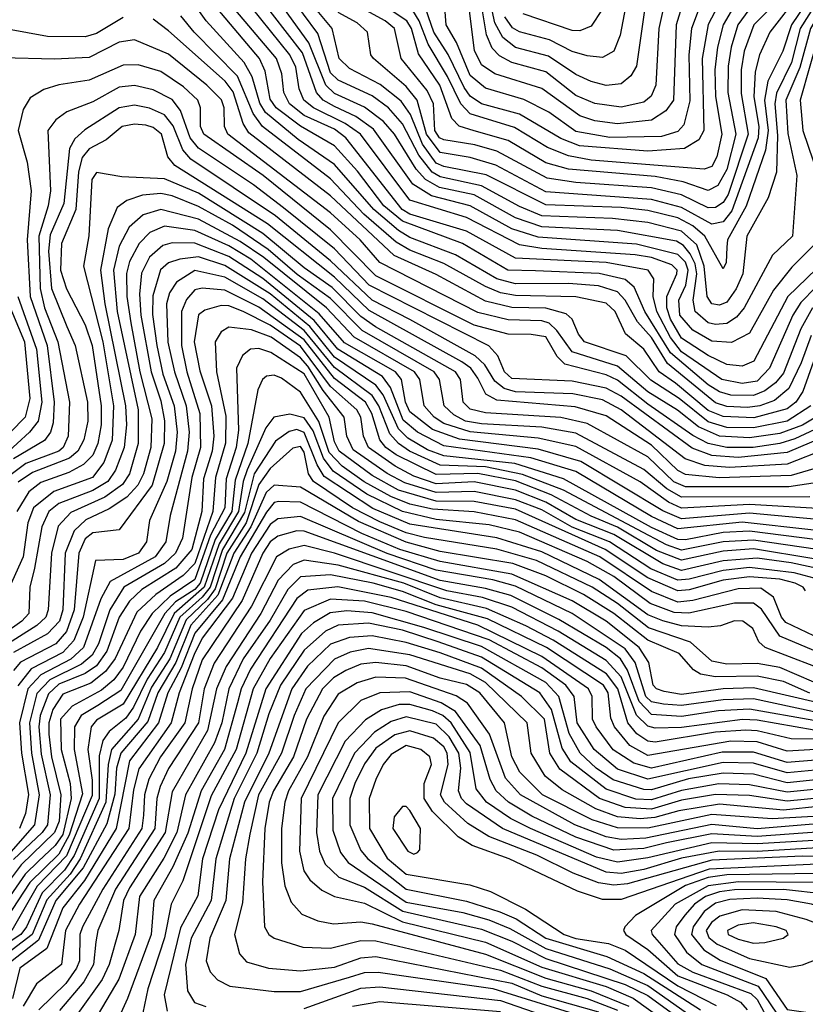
# Model space of a CAD drawing. Extents: x 501367 to 657802, y 482273 to 547541.
# Tile 352 of 656: x 604591 to 606673, y 512390 to 514998. Entities that reach past the tile are written whole.
import ezdxf

# ---------------------------------------------------------------- set-up
doc = ezdxf.new("R2010")
doc.units = 0

msp = doc.modelspace()

# ---------------------------------------------------------------- linework, layer by layer
at = {"layer": '0CON20XD'}
for points in [[(606251.4, 515055), (606225.2, 514875), (606210.7, 514849.3), (606185, 514828.4), (606145, 514824.2), (606105, 514834.2), (606065, 514852.8), (605991.8, 514901.8), (605904.9, 514924.9), (605871, 514951), (605850.1, 514990.1), (605819.7, 515129.7)], [(606385.4, 514325), (606381.2, 514351.2), (606368, 514378), (606350.1, 514400.1), (606331.5, 514411.5), (606175, 514439.7), (605975, 514449.1), (605905, 514473.7), (605795, 514533.8), (605703.8, 514553.8), (605666, 514575), (605642, 514602), (605584.5, 514695), (605555, 514728.4), (605505, 514766.7), (605425, 514803), (605402.3, 514825), (605357.2, 514937.2), (605258.6, 515075)], [(606558.9, 515075), (606493.9, 514985), (606476.3, 514925), (606468.4, 514875), (606467.7, 514805), (606488.2, 514695), (606465, 514600.9), (606440.9, 514559.1), (606415, 514545.7), (606348.8, 514568.8), (606275, 514582.5), (606045, 514602.5), (605985, 514619.4), (605885, 514678.4), (605795, 514703.4), (605755.9, 514715.9), (605736.1, 514736.1), (605704.4, 514825), (605647.4, 514907.4), (605629, 514975), (605617.2, 514995), (605478, 515088)], [(606507.2, 515075), (606455.3, 514985), (606439.7, 514925), (606432.7, 514865), (606434.4, 514795), (606451.1, 514695), (606438.3, 514635), (606425, 514609.4), (606405, 514602.1), (606105, 514626.2), (606045, 514637.2), (605989.9, 514659.9), (605902.2, 514712.2), (605785, 514749.1), (605760.1, 514775), (605725, 514847.7), (605673, 514933), (605649.8, 514995), (605632.9, 515022.9)], [(606466.9, 515083.1), (606414.9, 514985.1), (606399.2, 514895), (606403.7, 514705), (606390.4, 514679.6), (606352.9, 514657.1), (606255, 514650.2), (606074.2, 514664.2), (606025, 514683.1), (605915, 514747.9), (605815, 514775.7), (605785, 514795.9), (605768.9, 514818.9), (605726.4, 514906.4), (605688.6, 514965), (605659, 515049)], [(606688.1, 514161.9), (606661.3, 514088.7), (606628.9, 514021.1), (606590.7, 513989.3), (606551.8, 513975), (606519.3, 513970.7), (606465, 513973.2), (606435, 513983.5), (606307.1, 514087.1), (606265, 514155.8), (606227.7, 514197.7), (606195.5, 514255.5), (606175, 514277.1), (606125, 514292.7), (606045, 514299.7), (605905, 514298), (605855, 514311.8), (605745.4, 514375.4), (605625, 514421.6), (605595, 514439.3), (605529.2, 514495), (605425, 514614.4), (605328.8, 514681.2), (605242.7, 514752.7), (605227.2, 514777.2), (605206.8, 514846.8), (605186.3, 514885), (605084.9, 514995), (605050.1, 515045)], [(606692, 514235), (606661.2, 514178.8), (606615, 514061.7), (606593.7, 514036.3), (606565.2, 514015), (606535, 514002.8), (606475, 514003.3), (606445, 514012.5), (606415, 514031), (606315.8, 514115.8), (606247.8, 514225), (606219.6, 514289.6), (606195, 514310.3), (606126.1, 514326.1), (605957.4, 514332.6), (605884.4, 514334.4), (605764.8, 514405), (605605, 514464), (605556, 514505), (605486.6, 514596.6), (605425, 514664.4), (605335, 514715.8), (605270.5, 514765), (605255, 514787.4), (605241.4, 514861.4), (605226.5, 514895), (605092.3, 515055)], [(605322.7, 514872.7), (605306.9, 514905), (605178.8, 515065)], [(606699.3, 514405), (606637.1, 514342.9), (606588.5, 514281.5), (606525, 514168.1), (606477, 514143), (606425, 514146.5), (606375, 514175.4), (606339.8, 514215), (606337.7, 514255), (606356.2, 514295), (606362.2, 514335), (606355, 514355.7), (606335, 514376.5), (606225, 514403.5), (605965, 514422.3), (605895, 514444.4), (605785, 514505.2), (605681.8, 514531.8), (605632.8, 514562.8), (605528.2, 514708.2), (605481.6, 514741.6), (605425, 514767.9), (605395.4, 514785), (605377.5, 514805), (605340.6, 514910.6), (605221.1, 515065)], [(606715.4, 515065), (606659.2, 514975), (606635.8, 514885), (606596.6, 514803.4), (606591.9, 514775), (606598.9, 514691.1), (606596.1, 514593.9), (606573.9, 514526.1), (606517.4, 514425), (606506.7, 514325), (606489.6, 514285), (606465, 514249.5), (606445, 514242), (606425, 514245.6), (606412.2, 514265), (606404.5, 514345), (606385, 514402), (606345, 514437.9), (606255, 514460.6), (606161.9, 514471.9), (605975, 514478.7), (605915, 514503.5), (605815, 514558.2), (605705, 514581.9), (605684.2, 514594.2), (605649.1, 514639.1), (605605, 514722.1), (605568, 514765), (605525, 514796.7), (605435, 514837.9), (605415, 514857.5), (605381.2, 514961.2), (605304.7, 515065)], [(606690.1, 515065), (606635.9, 514985), (606613.1, 514915), (606573.2, 514835), (606564.9, 514785.1), (606574.3, 514705), (606567.5, 514652.5), (606515.6, 514504.4), (606466.7, 514415), (606464.8, 514395.2), (606463.2, 514355), (606455, 514337.8), (606406.7, 514425), (606375, 514452.4), (606335, 514472.9), (606255, 514492.3), (606185, 514500.8), (605985, 514507.7), (605827, 514587), (605715, 514608.9), (605695, 514617.8), (605658.7, 514668.7), (605626.9, 514746.9), (605602.2, 514782.2), (605546.1, 514826.1), (605465, 514868.7), (605437.4, 514895), (605419.1, 514975), (605352.5, 515055)], [(606655.6, 515065), (606578.7, 514965), (606551.2, 514905), (606539.5, 514860.5), (606535.9, 514794.1), (606549.2, 514715), (606547.4, 514685), (606478, 514492), (606455, 514462.9), (606425, 514456.4), (606345, 514500.7), (606265, 514521.5), (605985, 514542.4), (605852.9, 514612.9), (605785, 514632.9), (605705, 514646.4), (605669.3, 514695), (605644.3, 514785), (605615, 514820.8), (605528.4, 514895), (605521.9, 514905), (605512.5, 514965), (605485, 514989.9), (605435, 515017.3)], [(606615.6, 515065), (606536.3, 514985), (606510.6, 514915), (606502.8, 514865), (606502.3, 514802.3), (606521, 514695), (606467.9, 514535), (606455, 514514), (606435, 514500.6), (606415, 514499.5), (606345, 514534.4), (606265, 514552.6), (606065, 514567), (605988.8, 514578.8), (605855, 514650.1), (605796.7, 514666.7), (605715, 514679.5), (605703.8, 514685), (605691, 514705), (605687.2, 514775), (605670.6, 514810.6), (605601.9, 514895), (605583.9, 514975), (605559.8, 514995), (605450.7, 515055)], [(606394.2, 515035.7), (606371.1, 514975), (606364.2, 514905), (606366.9, 514783.1), (606350.6, 514719.4), (606335, 514701.7), (606291.2, 514688.8), (606155, 514685.9), (606065, 514702.2), (605992.9, 514752.9), (605927.2, 514787.2), (605825, 514817), (605785, 514850.7), (605748.2, 514938.2), (605721.5, 514985), (605716.2, 515055)], [(606349.3, 515045), (606330.7, 514985), (606323.5, 514785), (606303, 514757), (606265, 514732.1), (606175, 514722.7), (606115, 514730.1), (606075, 514743.3), (605975, 514816.1), (605850.3, 514855), (605815, 514878.8), (605796.5, 514916.5), (605777.7, 515065)], [(606301.9, 515055), (606284.7, 514975.3), (606276.2, 514825), (606264.4, 514795.6), (606245, 514779.7), (606185, 514766.2), (606115, 514775.9), (606065, 514797), (605985, 514859.9), (605895, 514884.7), (605862.2, 514902.2), (605843.2, 514923.2), (605828.1, 514958.1), (605810.4, 515065)], [(606202.1, 515065), (606182.4, 514957.6), (606165.2, 514914.8), (606135, 514898.4), (606095, 514902.2), (606055, 514914.3), (605994.6, 514944.6), (605915, 514966.3), (605896.6, 514976.6), (605876.2, 515006.2)], [(606733.5, 515055), (606686, 514975), (606658.4, 514871.6), (606621.4, 514785), (606626.4, 514696.4), (606650.1, 514585), (606638.4, 514425), (606585.4, 514374.6), (606510.9, 514235), (606490.2, 514209.8), (606465, 514192.9), (606435, 514190.3), (606415, 514195.3), (606381, 514225), (606375.5, 514255), (606385.4, 514325)], [(606700.1, 514289.9), (606660.9, 514249.1), (606640, 514215), (606577.8, 514075), (606545, 514040.8), (606505, 514034.4), (606451.5, 514045), (606345, 514118.6), (606315.9, 514155.9), (606278.9, 514225), (606269.9, 514265), (606271.6, 514311.6), (606256.3, 514335), (606145.1, 514355.1), (605905, 514366.2), (605775, 514438), (605625, 514483.1), (605604.7, 514495), (605454.9, 514684.9), (605425, 514707.9), (605345, 514744.7), (605305.6, 514775), (605290.7, 514805), (605286, 514855), (605271.5, 514895), (605154.4, 515034.4)], [(606134.4, 515025.6), (606105, 514981.2), (606075, 514968.8), (606055, 514969.3), (605925, 515013.6)], [(604865, 515003.8), (604795, 514961.8), (604765, 514952.4), (604665, 514953.7), (604505, 514982.8)], [(606687.5, 513975), (606625, 513934.8), (606535, 513916.8), (606465, 513917.4), (606415, 513932.9), (606338.4, 513995), (606263, 514043), (606197.6, 514107.6), (606087.4, 514145), (606071.9, 514165), (606054.8, 514205), (606038.9, 514218.9), (605985, 514233.7), (605895, 514236.1), (605825, 514252.8), (605695, 514323.1), (605583.6, 514373.6), (605415, 514531.8), (605198.3, 514698.3), (605182.9, 514722.9), (605156.7, 514806.8), (605135.5, 514835.5), (604985, 514968.5), (604945, 514999.8)], [(606713.3, 514145), (606666.4, 514013.6), (606647.8, 513985), (606625, 513967.1), (606536.6, 513943.4), (606455, 513946.5), (606415, 513963.2), (606328.6, 514035), (606285.8, 514065), (606245.1, 514125.1), (606196.1, 514166.1), (606168.7, 514225), (606145, 514247.2), (606065, 514263.8), (605905, 514267.7), (605865, 514274.9), (605825, 514291.1), (605715, 514352.6), (605625, 514387.2), (605589, 514409), (605503.2, 514483.2), (605415, 514576.5), (605234.1, 514715), (605209.4, 514749.4), (605168.2, 514848.2), (605053, 514965), (605018.5, 515008.5)], [(606710.3, 514965), (606658.6, 514785), (606666.4, 514705), (606706.8, 514585)], [(606705, 513947.9), (606665, 513924.4), (606605, 513902.2), (606525, 513890.4), (606445.6, 513894.4), (606389.6, 513919.6), (606333.7, 513963.7), (606255, 514012.7), (606175, 514080.6), (606055, 514118.2), (606014.7, 514174.7), (605993.9, 514193.9), (605975, 514200.7), (605885, 514203.1), (605805, 514222.1), (605545.5, 514355), (605493.2, 514415), (605415, 514486.7), (605142.7, 514695), (605133.4, 514715), (605132.7, 514765), (605126.2, 514786.2), (605087, 514825), (604985, 514906.9), (604895, 514945.2), (604855, 514938.7), (604775, 514897.7), (604683.3, 514893.3), (604545, 514896.8)], [(606711.1, 513918.9), (606645, 513887.9), (606605, 513875.1), (606534.9, 513865.1), (606465.1, 513865.1), (606415, 513875.4), (606375, 513896.4), (606255, 513979.2), (606175, 514043.5), (606145, 514057.4), (606035.6, 514085.6), (606015.6, 514105.6), (605985, 514158), (605945.9, 514164.1), (605885, 514164.9), (605795, 514189), (605535, 514319.5), (605415, 514441.3), (605236, 514585), (605079.2, 514695), (605070.6, 514715), (605070, 514765), (605063.2, 514785), (605025, 514820.7), (604965, 514860.6), (604905, 514878.3), (604865, 514877.7), (604775, 514838.3), (604695, 514825.9), (604655, 514813.3), (604619, 514791), (604600.4, 514760.4), (604586.7, 514705), (604610.5, 514620.5), (604621.8, 514545), (604610.8, 514415), (604618.5, 514265), (604663.5, 514135), (604682.4, 513985), (604680, 513930), (604672.7, 513905), (604656.5, 513883.5), (604575, 513834.4)], [(606727.5, 514362.5), (606626.3, 514265), (606536.5, 514093.5), (606505, 514080), (606465, 514084.3), (606415, 514108.4), (606345, 514154.7), (606315.1, 514205.1), (606305.7, 514235), (606306, 514265), (606332.4, 514325), (606332.9, 514335), (606318.9, 514348.9), (606265, 514367.8), (606222.2, 514375), (605975, 514391.7), (605915, 514401.9), (605775, 514474), (605625, 514519.7), (605493.9, 514695), (605453.6, 514723.6), (605369.4, 514765), (605344.4, 514785), (605331.5, 514815), (605322.7, 514872.7)], [(606718.4, 513891.6), (606625, 513851.4), (606495, 513838.1), (606425, 513843.3), (606373.2, 513863.2), (606185, 514001.1), (606145, 514022.3), (606055, 514040.1), (605895, 514047.8), (605875.4, 514065), (605857.7, 514107.7), (605834, 514134), (605635, 514234.5), (605517.3, 514295), (605425, 514391.2), (605290.1, 514500.1), (605210.8, 514560.8), (605065, 514657.6), (605042.5, 514685), (605017.4, 514757.4), (604995, 514786.6), (604945, 514812.4), (604895, 514824.3), (604855, 514819.2), (604785, 514780.5), (604715.7, 514754.3), (604687.1, 514732.9), (604665.7, 514705), (604672.8, 514545), (604666.6, 514505), (604641.5, 514425), (604645.8, 514285.8), (604657.2, 514235), (604692.1, 514145), (604723.4, 513985), (604719.9, 513895), (604706.6, 513865), (604695, 513855.1), (604607.7, 513822.3), (604558.2, 513785)], [(606728.3, 513861.7), (606625, 513820.3), (606471.7, 513811.7), (606406.8, 513816.8), (606354.5, 513834.5), (606184.6, 513965), (606135, 513991.2), (606056.6, 514006.6), (605905, 514012.1), (605875, 514020.8), (605850.1, 514040.1), (605823.8, 514083.8), (605798, 514108), (605625, 514204.1), (605524.9, 514254.9), (605415, 514359.7), (605268.6, 514478.6), (605045, 514628.9), (605023.7, 514653.7), (604997.4, 514717.4), (604975, 514746.5), (604935, 514764.2), (604895, 514771.5), (604855, 514765.1), (604763.9, 514706.1), (604737.1, 514682.9), (604723.2, 514656.8), (604708.4, 514511.6), (604671.7, 514428.3), (604667.7, 514385), (604675.7, 514285.7), (604715.7, 514185), (604738.3, 514135), (604770.5, 513985), (604771.6, 513935), (604761.5, 513885), (604745.4, 513855), (604723.4, 513836.6), (604625, 513798.9), (604587.1, 513772.9)], [(606695, 513808), (606635, 513791), (606444.6, 513784.5), (606355, 513793.4), (606335, 513804.2), (606265, 513870.9), (606145, 513948.6), (606062.6, 513972.6), (605855, 513989.8), (605826.4, 514006.4), (605805, 514048.8), (605786.7, 514075), (605762.2, 514092.2), (605517.4, 514227.4), (605425, 514315.7), (605247.8, 514457.8), (605001.9, 514611.9), (604983.3, 514635), (604966.5, 514695), (604945, 514712.6), (604925, 514718.5), (604895, 514721.1), (604862.9, 514715), (604820, 514680), (604775, 514656.2), (604757, 514633), (604746.9, 514595), (604740.2, 514495), (604701.8, 514405), (604699.1, 514335), (604715, 514285.3), (604765, 514189.8), (604783.5, 514135), (604807.2, 513975), (604807, 513925), (604798.5, 513875), (604785, 513844.9), (604760.1, 513819.9), (604721.4, 513798.6), (604647.5, 513772.5), (604615, 513747.2), (604583.9, 513695)], [(606705, 513772.5), (606629, 513761), (606355, 513760.7), (606324, 513774), (606255, 513839.9), (606095, 513928.3), (606025, 513944.1), (605825, 513956.5), (605785, 513966.6), (605766, 513985), (605758.9, 514045), (605746, 514065), (605534.1, 514184.1), (605495, 514211.8), (605418.7, 514288.7), (605345, 514340.4), (605235, 514432), (605065, 514538.4), (604975, 514576.7), (604861.7, 514581.7), (604795, 514593.1), (604782.3, 514575), (604774.6, 514425.4), (604760.2, 514345), (604811.4, 514145), (604839.3, 513975), (604835.7, 513884.3), (604814, 513825), (604784.1, 513785), (604682, 513748), (604627.9, 513705), (604613.1, 513665), (604599.9, 513575), (604564.3, 513495)], [(606685, 513734.4), (606345, 513733.5), (606305.6, 513755.6), (606245, 513806.5), (606065, 513902.8), (605975, 513918.8), (605815, 513927.2), (605772, 513935), (605741.6, 513951.6), (605715.4, 513975), (605703.2, 514045), (605689.7, 514065), (605498.6, 514175), (605415, 514259.6), (605326.6, 514323.4), (605249.5, 514389.5), (605155, 514453.5), (605065, 514503.4), (604995, 514531.4), (604965, 514537.7), (604916.9, 514533.1), (604875, 514519), (604849.6, 514500.4), (604825.8, 514444.2), (604805.4, 514335), (604816.7, 514245), (604871.4, 513975), (604874.1, 513925), (604867.6, 513865), (604845.2, 513804.8), (604824.4, 513775), (604785, 513750.5), (604695, 513716.6), (604668.7, 513695), (604649.7, 513655), (604630, 513545), (604617.9, 513495), (604615.1, 513424.9), (604596.8, 513405), (604497.9, 513335)], [(606705, 513703.2), (606525, 513714.1), (606344.4, 513704.4), (606310, 513720), (606235, 513773.4), (606065, 513867.7), (605965, 513889.7), (605785, 513905.9), (605715, 513928.8), (605689.3, 513945), (605663.1, 513975), (605651, 514045), (605637.2, 514065), (605476.9, 514156.9), (605404.4, 514234.4), (605237.9, 514367.9), (605175, 514410.4), (605065, 514469.9), (604965, 514495.5), (604918.6, 514481.4), (604881.2, 514448.8), (604855, 514398.2), (604839.7, 514335), (604849.6, 514225), (604905.1, 513964.9), (604904.7, 513875), (604881.8, 513795), (604863.3, 513766.7), (604816.7, 513733.3), (604727, 513693), (604693.3, 513656.7), (604675.5, 513585), (604666.4, 513435), (604660.1, 513415), (604636.8, 513393.2), (604544.9, 513335)], [(606705, 513673.8), (606525, 513690.6), (606345, 513675.8), (606295, 513696.8), (606077.9, 513827.8), (605965, 513860.1), (605756.8, 513886.8), (605685, 513912.3), (605625, 513959.4), (605613.5, 513985), (605603, 514045), (605587.1, 514065), (605451.7, 514141.7), (605385, 514218.7), (605203.6, 514363.6), (605145, 514399), (605055, 514440), (604975, 514450.8), (604935.6, 514434.4), (604907.6, 514405), (604882.3, 514357.7), (604874.4, 514325.6), (604874.9, 514264.9), (604885.5, 514195), (604909.6, 514065), (604940.9, 513940.9), (604938.4, 513865), (604919, 513795), (604904.5, 513765), (604875, 513733.1), (604827.8, 513702.2), (604766.7, 513673.3), (604735.8, 513644.2), (604712, 513585), (604705.8, 513435), (604696.7, 513405), (604665, 513370.7), (604575, 513321.8)], [(606695, 513646.1), (606505, 513666.9), (606335, 513649.1), (606265, 513682.2), (606065, 513801), (605945, 513837.6), (605715, 513869), (605644.9, 513905), (605607.3, 513937.3), (605573.7, 514023.7), (605552.8, 514052.8), (605433.9, 514125), (605371.3, 514201.3), (605235, 514312.6), (605145, 514371.2), (605055, 514405.9), (604995, 514406.8), (604970.2, 514399.8), (604935, 514369), (604913.6, 514326.4), (604908.7, 514271.3), (604912, 514215), (604939.1, 514065), (604965, 513988), (604974.9, 513935.1), (604974.2, 513875), (604942.5, 513765), (604855, 513647.1), (604785, 513638.3), (604765, 513622.7), (604747.8, 513585), (604735.1, 513435.1), (604715, 513377.2), (604686.6, 513345), (604593.5, 513296.5), (604575, 513273.9)], [(606705, 513620.5), (606525, 513643.3), (606455, 513639.7), (606355, 513620), (606335, 513621), (606265, 513652.9), (606032, 513782), (605902.8, 513822.8), (605715, 513842.3), (605671.6, 513858.4), (605619.7, 513889.7), (605594.5, 513914.5), (605554.1, 514004.1), (605535, 514030), (605425, 514104.4), (605360.1, 514185), (605255, 514271.9), (605135, 514347.4), (605065, 514370), (605015.8, 514364.2), (604985, 514354.3), (604964.6, 514335.4), (604943.6, 514266.4), (604943.2, 514216.8), (604954.5, 514135), (604970.6, 514059.4), (605000.6, 513975), (605008.5, 513905), (605004, 513855), (604981.3, 513775), (604935, 513671.1), (604927.1, 513615), (604906.1, 513585), (604865, 513568), (604792.1, 513565), (604759.6, 513415), (604735, 513353.7), (604705, 513321.8), (604621.5, 513278.5), (604586.5, 513233.5)], [(604518.8, 514345), (604603.7, 514145), (604617.7, 513995), (604605.5, 513945), (604448.3, 513785)], [(606705, 513594.3), (606535, 513619.5), (606455, 513615.2), (606345, 513592.4), (606305, 513606.6), (606227.9, 513647.9), (606031.8, 513751.8), (605923.7, 513793.7), (605825, 513814), (605705, 513817.8), (605623.6, 513855), (605594.9, 513875), (605571.4, 513901.4), (605542.9, 513975), (605525, 514002.7), (605425, 514076.8), (605345, 514174.6), (605235, 514258.9), (605135, 514316.1), (605055, 514333.5), (605006.9, 514303.1), (604988.1, 514275), (604979.7, 514245), (604984, 514144), (605001.1, 514065), (605032.1, 513975), (605040.5, 513905), (605035.9, 513855), (604989.9, 513685), (604978.2, 513615), (604950.3, 513575), (604830.5, 513509.5), (604806.2, 513463.8), (604759.9, 513335), (604726.3, 513303.7), (604647.3, 513262.7), (604612.5, 513225), (604590.9, 513135), (604595.7, 513055), (604614.8, 512945.2), (604606.5, 512895), (604590.4, 512855)], [(606695, 513569.5), (606535, 513595.9), (606455, 513590.1), (606345, 513565.9), (606278.1, 513591.9), (606175, 513653.7), (606105, 513682.6), (605999.1, 513739.1), (605905, 513776.1), (605805, 513795.5), (605695, 513793.4), (605588.5, 513845), (605561.2, 513865), (605545.5, 513885.5), (605524, 513955), (605507.7, 513985), (605425, 514047.8), (605345, 514150), (605225, 514236.7), (605135, 514281.9), (605075, 514286.9), (605055, 514282.2), (605032.8, 514257.2), (605020.1, 514225), (605019.6, 514135), (605033.8, 514065), (605068.8, 513955), (605070.1, 513865), (605047.5, 513785), (605022.1, 513625), (605004.3, 513585), (604975, 513557.2), (604867.4, 513495), (604830.2, 513435), (604799.5, 513345), (604782.8, 513315), (604755, 513290.7), (604670.7, 513249.3), (604636.9, 513213.1), (604616.7, 513135), (604622, 513055), (604643.1, 512945), (604630.7, 512865), (604454.8, 512665.2)], [(604586.5, 514265), (604635.9, 514125), (604649.6, 513985), (604639.8, 513935), (604617.5, 513905), (604485.8, 513785)], [(606745.2, 513535.2), (606635, 513559), (606545, 513571.6), (606455, 513564.7), (606345, 513539.3), (606295, 513556.7), (606165, 513634.3), (606065, 513673.7), (605985, 513720.2), (605905, 513751.4), (605795, 513774), (605695, 513768.8), (605635, 513788.8), (605585.7, 513815), (605515.6, 513865), (605501.8, 513895), (605495.1, 513945), (605484, 513965), (605415, 514026.4), (605335, 514133), (605255, 514188.5), (605182.9, 514225), (605145, 514239.8), (605125, 514240.8), (605081.4, 514228.6), (605065, 514215.9), (605053.1, 514145), (605068.1, 514068.1), (605099.1, 513975), (605105.9, 513895), (605100.9, 513855), (605078.3, 513781.7), (605073.5, 513695), (605046.9, 513595), (605004.6, 513545.4), (604915, 513489), (604882.5, 513457.5), (604855.1, 513414.9), (604821.9, 513325), (604795, 513286.6), (604765, 513265.8), (604695, 513237.9), (604667.7, 513212.3), (604645.7, 513155), (604641.8, 513125), (604647.8, 513052.2), (604671.5, 512945), (604664.8, 512865), (604651.1, 512845), (604575, 512772.9)], [(606709.2, 513515), (606642.9, 513532.9), (606525, 513547.1), (606455, 513538.8), (606365, 513515.6), (606335, 513513.6), (606263.3, 513543.3), (606154.1, 513615), (606055, 513653.9), (605975, 513699.8), (605905, 513726.4), (605795, 513747.8), (605695, 513746), (605611.2, 513771.2), (605565, 513795.9), (605475, 513858.9), (605458.3, 513895), (605451.1, 513945), (605395.4, 514015.4), (605355, 514080.1), (605335, 514102.6), (605257.3, 514157.3), (605205, 514176.5), (605145, 514183.8), (605125, 514171.1), (605109.4, 514145), (605112.7, 514065), (605137.4, 513947.4), (605136.4, 513876.4), (605109.5, 513785), (605102.7, 513695), (605055, 513557.5), (605024.5, 513525.5), (604952.2, 513475), (604901.7, 513428.3), (604844.3, 513305.7), (604818.7, 513271.3), (604779.3, 513240.7), (604705, 513211.4), (604679.2, 513170.8), (604667.9, 513135), (604668.4, 513105), (604675.6, 513045), (604699.9, 512945), (604695.5, 512874.5), (604683.5, 512845), (604595, 512759), (604515, 512652.9)], [(606673, 513485), (606667, 513495), (606645.7, 513505.7), (606605, 513515.6), (606525, 513522.3), (606455, 513512.9), (606365, 513487.3), (606335, 513485.1), (606255, 513519.4), (606142.8, 513595), (605905, 513701.1), (605795, 513721.5), (605695, 513723), (605595, 513751.9), (605525, 513790.2), (605437.9, 513855), (605425, 513880), (605410.7, 513945), (605345, 514059.7), (605256.3, 514116.3), (605225, 514127.5), (605202.5, 514125), (605181.6, 514108.4), (605165.9, 514075), (605171.1, 513911.1), (605164.6, 513865), (605138.1, 513781.9), (605134.5, 513705), (605097.1, 513632.9), (605055, 513515.5), (604989.5, 513470.6), (604942.2, 513425), (604911.5, 513378.5), (604865, 513282.9), (604840.9, 513249.1), (604807.8, 513222.2), (604730.1, 513179.9), (604699.2, 513145), (604700.7, 513065), (604724.7, 512974.7), (604727.9, 512935), (604705, 512839.7), (604685, 512810.3), (604641, 512769), (604605.8, 512734.2), (604531.5, 512628.5)], [(606695, 513366.1), (606621.3, 513401.3), (606610, 513415), (606588.4, 513468.4), (606555, 513491.7), (606495, 513490.5), (606375, 513459.2), (606335, 513455.2), (606265, 513483.1), (606128.5, 513575), (605905, 513673.3), (605795, 513694.6), (605685, 513701), (605625, 513714.4), (605574.7, 513734.7), (605503.7, 513773.7), (605445.4, 513815.4), (605411.3, 513851.3), (605384.1, 513934.1), (605335, 514011.2), (605285, 514048.8), (605265, 514056.6), (605245, 514054.1), (605234.1, 514045), (605222.4, 514017.6), (605195.7, 513875), (605161.9, 513778.1), (605152.8, 513695), (605109, 513621), (605069.5, 513505), (605055, 513488.9), (605004.2, 513455.8), (604976, 513425), (604859.2, 513220.8), (604798.4, 513181.6), (604754.4, 513155), (604736.2, 513125), (604735.1, 513065), (604757.5, 512947.5), (604722.5, 512837.5), (604695, 512787), (604618, 512712), (604541.4, 512595)], [(606695, 513327.3), (606605, 513364.9), (606556.8, 513436.8), (606535, 513452.2), (606485, 513452.6), (606363.7, 513426.3), (606325, 513427.5), (606261.7, 513451.7), (606165, 513522.6), (606095, 513562.5), (605915, 513640.1), (605835, 513659.9), (605695, 513674), (605605, 513695.3), (605510.8, 513740.8), (605421.8, 513801.8), (605396.3, 513836.3), (605368.9, 513908.9), (605345, 513943.2), (605306.5, 513953.5), (605264.9, 513945.1), (605243.4, 513916.6), (605194.1, 513805.9), (605183.5, 513775), (605171.1, 513695), (605120, 513610), (605079.8, 513495), (605000.3, 513425), (604956.2, 513335), (604865.6, 513184.4), (604795, 513142.2), (604780.5, 513125), (604771.5, 513065), (604783.3, 512983.3), (604782.8, 512942.8), (604715, 512782.7), (604637.8, 512702.2), (604570.5, 512585)], [(606695, 513285.3), (606566.2, 513335), (606549.7, 513349.7), (606533.8, 513385), (606507.1, 513405), (606485, 513405.3), (606447.6, 513392.4), (606415, 513389), (606345, 513392.5), (606295.3, 513405.3), (606255, 513421.5), (606126.8, 513515), (605975, 513588.7), (605855.4, 513625.4), (605625, 513662), (605527.1, 513702.9), (605398.1, 513788.1), (605379, 513819), (605344.9, 513904.9), (605325, 513912.2), (605305, 513907.3), (605268.5, 513881.5), (605212.2, 513795), (605187.2, 513692.8), (605128.6, 513595), (605095.7, 513495), (605075, 513468.4), (605015, 513415), (604975, 513321.7), (604929, 513251), (604893, 513177), (604872.1, 513147.9), (604828, 513112), (604811.8, 513088.2), (604802, 513048), (604801.8, 512935), (604735.7, 512784.3), (604709.5, 512745), (604650.9, 512685), (604608.8, 512595), (604594, 512575), (604495, 512509.9)], [(606695, 513243), (606605, 513281.6), (606545, 513292.6), (606465, 513291.1), (606425, 513299), (606368.9, 513348.9), (606256.8, 513386.8), (606175, 513451.3), (606107.6, 513495), (605960.4, 513565), (605855.5, 513595.5), (605664, 513626), (605615, 513639), (605545, 513668.1), (605473.2, 513705), (605369.3, 513775), (605356.5, 513795), (605345, 513852.5), (605335, 513867.8), (605315, 513862.6), (605255, 513808.9), (605225, 513766.7), (605191.4, 513665), (605139.9, 513585), (605109.3, 513490.7), (605088.3, 513461.7), (605031.9, 513408.1), (604988.8, 513305), (604940.5, 513229.5), (604905, 513145.1), (604834.6, 513065), (604825.6, 513025), (604819.1, 512925), (604751, 512775), (604725, 512734.8), (604663.2, 512666.8), (604623.8, 512575), (604532.3, 512505)], [(606685, 513214.1), (606615, 513244.7), (606545, 513258.8), (606435, 513257.6), (606394.7, 513264.7), (606376.1, 513276.1), (606338.8, 513318.8), (606255, 513354.5), (606165.1, 513425.1), (606085, 513475.4), (605985, 513525.2), (605897.4, 513557.4), (605705, 513589.3), (605615, 513613.6), (605488.5, 513668.5), (605335, 513759.3), (605265, 513765.4), (605244.6, 513745.3), (605203.5, 513655), (605158.8, 513585), (605116.5, 513473.5), (605045, 513394.5), (605004.7, 513295.3), (604957.5, 513215), (604930.9, 513139.1), (604859.5, 513055), (604847.8, 513015), (604843.3, 512946.7), (604822.1, 512867.9), (604759.2, 512750.8), (604687.2, 512665), (604640.8, 512559.2), (604558.6, 512495)], [(606715, 513186.7), (606535, 513227.7), (606455, 513225.5), (606345, 513210.2), (606298.4, 513218.4), (606278.5, 513225), (606269.2, 513235), (606258.2, 513295), (606232.1, 513335), (606145, 513405.1), (606055, 513458.9), (605895, 513529.6), (605705, 513562.9), (605598.5, 513595), (605497.3, 513637.3), (605375, 513699.4), (605335, 513720.1), (605277.9, 513722.1), (605265, 513718.7), (605245, 513693.9), (605175.3, 513575), (605128.7, 513461.3), (605055, 513372.8), (605019.3, 513280.7), (604983.4, 513215), (604959.3, 513135), (604881.7, 513035), (604846.9, 512855), (604762.8, 512717.2), (604705, 512645.4), (604662.9, 512537.2), (604591.6, 512485), (604571.8, 512405)], [(606695, 513164.9), (606535, 513199), (606455, 513196.3), (606345, 513181.1), (606296.7, 513185), (606265, 513191.1), (606249.9, 513205), (606221.7, 513295), (606195, 513331.4), (606055, 513425.3), (605905, 513497.6), (605845, 513513.9), (605695, 513540.1), (605565, 513584.1), (605335, 513682.1), (605275, 513676), (605255, 513661.2), (605205.1, 513585), (605154.7, 513465.3), (605075, 513359.8), (605053.3, 513316.7), (605013.8, 513215), (604992.6, 513135), (604906.4, 513013.6), (604892.5, 512957.5), (604880.3, 512855), (604750, 512655), (604712.5, 512585), (604702.3, 512495), (604635.7, 512444.3), (604600.2, 512385)], [(606695, 513141.7), (606525, 513171.6), (606442.8, 513167.2), (606345, 513152.4), (606265, 513157.6), (606232.2, 513192.2), (606201.5, 513275), (606182.6, 513305), (606144.8, 513334.8), (606019.3, 513409.3), (605892.5, 513472.5), (605825, 513491.1), (605705, 513512.1), (605345, 513643.2), (605325, 513643.9), (605275, 513630.2), (605255, 513614.6), (605234.9, 513585), (605180.4, 513459.6), (605075, 513302.6), (605048.2, 513225), (605029.1, 513135), (604964.3, 513045), (604933.6, 512986.4), (604921.7, 512945), (604919.3, 512890.7), (604914.9, 512855), (604811, 512695), (604757.5, 512595), (604750.9, 512575), (604749.2, 512505), (604741.8, 512485), (604713.7, 512445), (604641.7, 512375)], [(606696.2, 513116.2), (606545, 513142.8), (606506, 513144), (606345, 513123.3), (606275, 513121.2), (606255, 513126.2), (606225.7, 513155.6), (606185, 513257.5), (606145, 513300.7), (606017.9, 513377.9), (605895, 513441.7), (605817, 513467), (605722.8, 513485), (605425, 513585.1), (605345, 513605.3), (605305, 513595.8), (605271.6, 513575), (605205, 513444.5), (605106.4, 513293.6), (605079.8, 513225), (605064.7, 513135), (604985.7, 513014.3), (604962.9, 512967.1), (604954.4, 512935), (604948.9, 512855), (604844.6, 512695), (604798.1, 512585), (604792.7, 512555), (604786.9, 512495), (604761.2, 512448.8), (604696.4, 512373.6)], [(606775, 513092.4), (606635, 513092.9), (606545, 513114.2), (606515, 513115.6), (606435, 513110.6), (606275, 513084.5), (606255, 513086.5), (606226.5, 513106.5), (606202.6, 513135), (606176.1, 513225), (606146.2, 513265), (606004.6, 513354.6), (605932.6, 513392.6), (605827.9, 513437.9), (605705, 513466.8), (605609, 513505), (605435, 513553.2), (605345, 513566.1), (605315.6, 513554.4), (605276.3, 513513.7), (605229.8, 513425), (605137.9, 513285), (605112.4, 513225), (605088.3, 513115), (604995, 512952.6), (604976.8, 512845), (604881.8, 512698.2), (604865.9, 512665), (604854, 512585), (604827.8, 512495), (604809.9, 512455), (604744.8, 512365.2)], [(606805, 513070.8), (606625, 513060.3), (606545, 513085.2), (606475, 513086.7), (606255, 513048.4), (606207.9, 513075), (606167.2, 513125), (606157.4, 513147.4), (606150.5, 513215), (606137.9, 513235), (605987.1, 513335), (605830.8, 513410.8), (605695, 513447.6), (605605, 513483), (605527.6, 513505), (605415, 513527.7), (605335, 513522.1), (605301.4, 513488.6), (605255, 513407.6), (605183.5, 513305), (605145.6, 513225), (605127.1, 513135), (605107.3, 513082.7), (605030.6, 512945), (605007.3, 512845), (604972.9, 512777.1), (604908.9, 512675), (604897.5, 512575), (604854, 512456), (604764.8, 512305)], [(606785, 513043.2), (606625, 513030.4), (606535, 513058), (606452.6, 513057.4), (606265, 513015.5), (606218.3, 513028.3), (606164, 513064), (606118.5, 513125), (606109.2, 513145), (606108, 513205), (606098.5, 513225), (605975, 513311.5), (605805, 513394.2), (605575, 513467.3), (605434.2, 513495.8), (605355, 513486.4), (605325.6, 513464.4), (605202.8, 513277.2), (605177.8, 513225), (605168, 513188), (605134.1, 513065), (605071.7, 512955), (605036.9, 512843.1), (604996.5, 512753.5), (604946.2, 512665), (604939.1, 512575), (604876.8, 512405), (604844.9, 512335)], [(606810.3, 513020.3), (606625, 513002.8), (606535, 513028.6), (606455, 513030.1), (606255, 512986.2), (606175, 513012.9), (606113.2, 513065), (606068.6, 513135), (606060.1, 513205), (606038.4, 513235), (605975, 513280.7), (605835.3, 513355.3), (605615, 513430.7), (605505, 513457.4), (605415, 513462.8), (605345, 513432.6), (605255, 513305.4), (605209.9, 513225), (605165.1, 513065), (605098.4, 512941.6), (605023.6, 512716.4), (604992.6, 512655), (604975, 512565.3), (604930.6, 512430.6), (604917.3, 512367.3)], [(606835, 512998.1), (606625, 512976.6), (606535, 512999.3), (606455, 513002.1), (606363.2, 512986.8), (606265, 512958.2), (606245, 512958.3), (606163.9, 512983.9), (606118.2, 513015), (606076, 513055), (606047.2, 513107.2), (606020, 513205), (605985, 513241.8), (605815, 513337.4), (605661.7, 513388.3), (605525, 513427.1), (605458.2, 513431.8), (605413.4, 513426.6), (605369.4, 513400.6), (605337.8, 513372.2), (605242.9, 513225), (605190.5, 513055), (605117.8, 512905), (605075.4, 512775), (605063.1, 512676.9), (605017.5, 512592.6), (604974.1, 512415), (604981.5, 512371.5)], [(606855.1, 512974.9), (606625, 512951.4), (606525, 512971.5), (606443.5, 512973.5), (606345, 512956.2), (606265, 512931.3), (606223.5, 512933.5), (606145, 512959.5), (606051.8, 513031.8), (606028.6, 513068.6), (606000.5, 513170.5), (605968.9, 513215), (605815, 513309.1), (605699.9, 513349.9), (605605, 513380.5), (605515, 513399), (605435, 513394.3), (605401.4, 513378.6), (605345, 513328.3), (605282.5, 513235), (605251.2, 513158.8), (605219.6, 513055), (605159.6, 512935), (605110.4, 512775), (605098.7, 512665), (605045.1, 512565.1), (605030.6, 512495), (605035.4, 512425), (605054.7, 512394.7), (605084.1, 512384.1)], [(606885, 512953.1), (606625, 512927.5), (606525, 512942.4), (606435, 512945.9), (606345, 512930.3), (606265, 512906.8), (606195, 512911), (606127.4, 512935), (606022.2, 513012.2), (605995.9, 513055), (605981.6, 513145), (605920.7, 513205), (605815, 513279.9), (605705, 513320.5), (605615, 513348.4), (605525, 513366.2), (605465, 513361.7), (605415, 513343.8), (605354.1, 513285.9), (605311.9, 513225), (605251, 513055), (605186.7, 512925), (605146.7, 512775), (605137.2, 512665), (605094.8, 512565), (605084.8, 512505), (605095.5, 512475.5), (605114.9, 512454.9), (605148, 512438), (605265, 512423.6), (605335, 512423.9), (605465, 512461.8), (605505, 512473.9), (605541.2, 512475), (605845, 512431.4), (606135, 512341.4)], [(606715, 512914.9), (606615, 512904.1), (606445, 512919.5), (606337.4, 512902.6), (606274.3, 512884.3), (606235, 512881), (606175, 512886), (606117.7, 512907.7), (606028, 512958), (605983.7, 512993.7), (605946, 513055), (605935.7, 513135), (605825, 513242.4), (605785, 513265.4), (605625, 513315.8), (605515, 513332.3), (605467, 513323), (605425, 513304.2), (605349.2, 513225), (605318.1, 513155), (605285.1, 513055), (605223.8, 512945), (605200.6, 512840.6), (605189.7, 512775), (605181.6, 512658.4), (605160.4, 512575), (605173.2, 512523.2), (605192.3, 512502.3), (605250, 512485), (605335, 512478), (605425, 512488.3), (605495, 512513.1), (605535, 512516.2), (605895, 512445.6), (605975, 512412.3), (606125, 512369.8)], [(606882, 512898), (606585, 512880.6), (606425, 512892.1), (606255, 512856.1), (606175, 512856.8), (606108, 512878), (605976.1, 512945), (605916.3, 513005), (605895.1, 513045), (605875.7, 513135), (605810.7, 513215), (605775, 513237.1), (605705, 513253.7), (605615, 513286.8), (605535, 513295.5), (605495, 513290.5), (605455, 513273.7), (605422.7, 513255), (605393.8, 513225), (605351.2, 513145), (605316.6, 513045), (605263.6, 512955), (605252.4, 512925), (605240.3, 512855), (605234.1, 512714.1), (605240, 512595), (605250.9, 512575), (605265, 512564.8), (605341, 512541), (605415, 512538.5), (605495, 512558.5), (605535, 512558), (605865, 512480.5), (605975, 512437.4), (606094.7, 512404.7), (606175, 512373.9)], [(606715, 512868.6), (606545, 512854.9), (606425, 512866.1), (606250.4, 512829.6), (606185, 512826.2), (606145, 512833), (606062.1, 512865), (605918, 512945), (605878.6, 512988.6), (605835.7, 513105.7), (605777.8, 513187.8), (605747.2, 513207.2), (605613.3, 513253.3), (605535, 513256.1), (605485, 513241.7), (605435, 513211), (605397.3, 513152.7), (605354, 513045), (605303.5, 512955), (605294, 512925), (605285.1, 512855), (605284.7, 512764.7), (605293.2, 512703.2), (605310.6, 512660.6), (605338.6, 512628.6), (605381.1, 512611.1), (605422.8, 512602.8), (605495, 512608.1), (605525, 512602.4), (605825, 512522.2), (605985, 512459), (606105.3, 512425.3), (606204.7, 512384.7)], [(606715, 512846.6), (606545, 512834.5), (606425, 512841.4), (606305, 512817.2), (606245, 512802.6), (606165, 512798.2), (606065, 512832), (605948.3, 512888.3), (605886.6, 512925), (605853.6, 512955), (605837.6, 512985), (605810.8, 513075), (605745.5, 513165.5), (605708, 513188), (605625, 513217.3), (605545, 513215.1), (605495, 513194.2), (605435, 513135.2), (605336.7, 512935), (605332.6, 512795), (605343.6, 512743.6), (605359.6, 512719.6), (605391.8, 512691.8), (605425, 512675.5), (605465, 512666.4), (605505, 512657.8), (605605, 512608.1), (605825, 512554.1), (605975, 512488.3), (606145, 512436.4), (606216.3, 512406.3), (606345, 512314.1)], [(606725, 512825.4), (606545, 512814.5), (606425, 512817.6), (606255, 512777.5), (606175, 512766.4), (606119.7, 512779.7), (605944.4, 512855), (605891.8, 512881.8), (605827.8, 512925), (605800.8, 512960.8), (605785, 513056.8), (605734.5, 513135), (605711.9, 513155), (605685, 513166.7), (605625, 513184.1), (605596.2, 513183.8), (605550.1, 513169.9), (605507.1, 513142.9), (605453.6, 513086.4), (605380.8, 512945), (605377.3, 512845), (605385.1, 512795), (605400.6, 512760.6), (605436.9, 512726.9), (605505, 512699.6), (605606, 512636), (605815, 512589.1), (605895, 512556.7), (605985, 512510.7), (606195, 512441.9), (606255, 512412.8), (606346.6, 512346.6)], [(606705, 512804.3), (606545, 512794.5), (606444.3, 512795.7), (606345, 512777.1), (606245, 512747.2), (606185, 512736.6), (606145, 512739.6), (605870.4, 512855), (605775, 512921), (605761.4, 512935), (605754, 512955), (605760.1, 513015), (605754.8, 513055), (605728.6, 513098.6), (605695, 513131.7), (605615, 513151.1), (605575, 513138.8), (605530.9, 513110.9), (605478.3, 513055), (605419.5, 512935), (605421.1, 512851.1), (605441.5, 512791.5), (605461.2, 512765), (605615, 512660.5), (605765, 512632.7), (605833.7, 512613.7), (605890.2, 512590.2), (605985, 512537.5), (606155, 512483.2), (606255, 512439.6), (606369.3, 512359.3)], [(606745, 512781.1), (606665, 512781.9), (606425, 512771.4), (606201.6, 512708.4), (606165, 512704.9), (606125, 512711.2), (606057.2, 512737.2), (605961.2, 512785), (605834.2, 512834.2), (605778.6, 512868.6), (605717, 512925), (605705.9, 512945), (605726.4, 513025), (605723.3, 513055), (605715, 513071.7), (605687.8, 513095), (605625, 513114.3), (605585, 513103.5), (605535, 513068), (605505, 513027), (605478.7, 512975), (605465.6, 512935), (605465.6, 512865), (605495, 512797.1), (605513.4, 512775), (605615, 512694.4), (605775, 512662.5), (605863, 512635), (605906.3, 512616.3), (605985, 512564.8), (606146.6, 512516.6), (606245, 512470.9), (606395.3, 512375.3)], [(606705, 512760.6), (606417.9, 512747.8), (606185, 512667.1), (606135, 512667), (606069.1, 512689.1), (605888, 512775), (605790.2, 512810.2), (605752.9, 512832.9), (605685, 512900.6), (605663.1, 512935), (605662.4, 512975), (605682.2, 513025), (605678.1, 513045), (605654.2, 513065), (605615, 513075.5), (605575, 513051.2), (605554.3, 513025), (605534.6, 512985), (605517.4, 512935), (605518.3, 512855), (605565, 512777), (605615, 512734.7), (605783.6, 512706.4), (605838.8, 512688.8), (605931.5, 512641.5), (606034.1, 512575), (606065, 512564.3), (606151, 512551), (606195, 512533.1), (606335, 512438.3), (606436.8, 512386.8)], [(605635, 512787.5), (605645, 512791.4), (605651.2, 512798.8), (605653.5, 512855), (605625, 512903.4), (605615, 512913.8), (605605, 512913.6), (605583.4, 512886.6), (605579.8, 512855), (605619.1, 512795), (605635, 512787.5)], [(607155, 512370.3), (607198.6, 512415), (607218.1, 512445), (607231.2, 512505), (607208.1, 512578.1), (607191.5, 512601.5), (607145.9, 512635.9), (607095, 512693.9), (607065, 512699.4), (606975, 512692.6), (606705, 512736.6), (606465, 512732.9), (606415, 512725.6), (606355.4, 512704.6), (606223, 512625), (606194.3, 512595), (606190.9, 512585), (606197, 512575), (606255, 512534.7), (606335.1, 512465), (606466, 512415), (606500.7, 512395), (606519, 512375)], [(607102.1, 512385), (607171.7, 512465), (607186.3, 512493.7), (607182, 512515), (607165, 512531.1), (607125, 512543.1), (607015, 512559.3), (606985, 512572.2), (606956.7, 512636.6), (606929.6, 512659.6), (606799.3, 512695), (606695, 512712.6), (606495.6, 512714.4), (606415, 512703.8), (606327.9, 512655), (606264.5, 512585), (606266.7, 512575), (606335, 512496.6), (606375, 512475.1), (606528.6, 512418.6), (606545, 512402.6), (606579.1, 512339.1)], [(606975.4, 512365.4), (607027.6, 512405), (607044.1, 512435), (607043.2, 512465), (607032.1, 512485), (606965, 512527.9), (606914.9, 512615), (606895, 512629.8), (606832.4, 512652.4), (606725, 512681), (606615, 512694.1), (606485, 512692.9), (606445, 512687.7), (606408.4, 512675), (606378.9, 512655), (606353.8, 512626.2), (606330.9, 512595), (606326, 512575), (606357.9, 512527.8), (606398.5, 512495), (606547.7, 512437.7), (606596.2, 512366.2)], [(606785, 512364.2), (606874.5, 512385), (606912.7, 512415), (606917.3, 512435), (606897, 512565), (606884.1, 512585), (606812.7, 512615), (606689.2, 512655), (606625, 512666.8), (606545, 512671.2), (606472.3, 512667.7), (606435, 512657.5), (606405, 512635.4), (606375.5, 512595), (606371.4, 512575), (606403.9, 512533.9), (606446.9, 512506.9), (606568.1, 512458.1), (606625, 512376.1), (606705, 512364.7), (606785, 512364.2)], [(606631.9, 512488.1), (606665, 512494.2), (606730.5, 512519.5), (606764.5, 512565), (606762.9, 512575), (606750.8, 512585), (606674.6, 512614.6), (606595.7, 512635.7), (606505, 512640.1), (606446.5, 512623.5), (606424, 512606), (606409.9, 512585), (606416.7, 512566.7), (606439.3, 512549.3), (606525, 512511.1), (606631.9, 512488.1)], [(606535, 512551.2), (606565, 512553.1), (606613.6, 512565), (606627.3, 512575), (606621.8, 512585), (606595.5, 512595), (606534.7, 512605.3), (606495, 512599.1), (606466.2, 512585), (606468.3, 512575), (606495, 512562.2), (606535, 512551.2)], [(605345, 512378.9), (605495, 512432.1), (605545, 512436.2), (605865, 512400.1), (605975, 512362)], [(605472.5, 512385), (605545, 512397.5), (605865, 512370.7)]]:
    msp.add_lwpolyline(points, dxfattribs=at)

doc.saveas('drawing.dxf')
